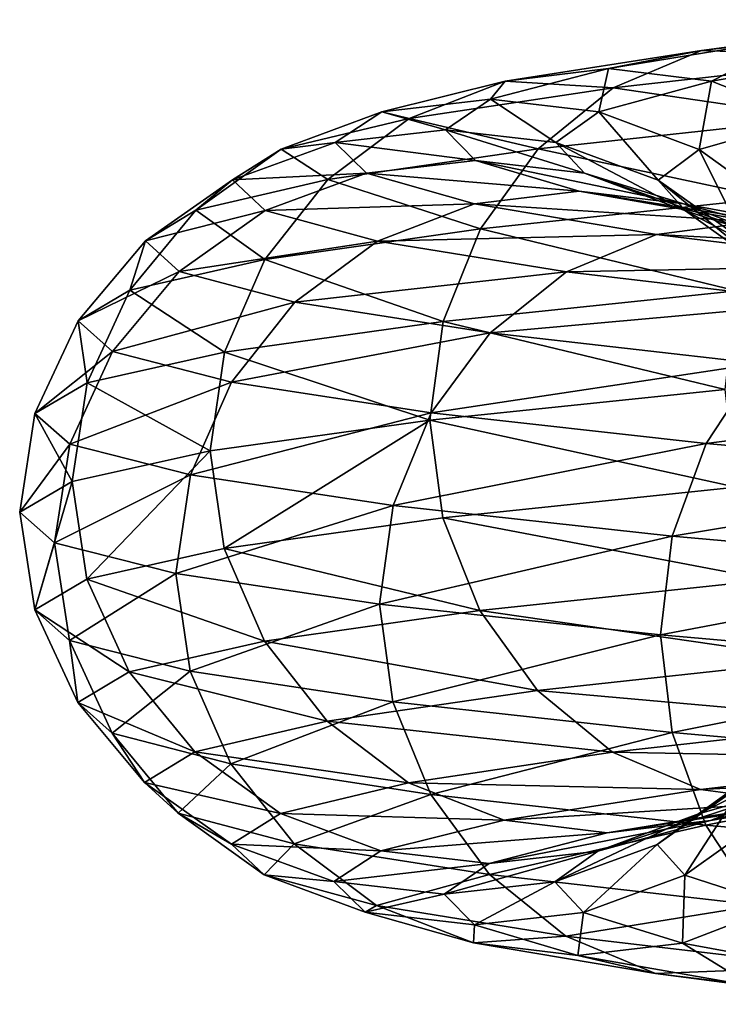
# Model space of a CAD drawing. Header units: metres. Extents: x -109 to 109, y -917 to 389.
# Tile 454 of 656: x -19 to -14.48, y -417.45 to -411.08. Entities that reach past the tile are written whole.
import ezdxf

# ---------------------------------------------------------------- set-up
doc = ezdxf.new("R2010")
doc.units = ezdxf.units.M
doc.layers.add('solid_24503124_XXX_01_SW0001', color=7, linetype='CONTINUOUS')

msp = doc.modelspace()

# ---------------------------------------------------------------- linework, layer by layer
at = {"layer": 'solid_24503124_XXX_01_SW0001'}
for points in [[(-12.886945, -411.082245, 11.0259), (-14.588918, -411.280701, 8.648151), (-13.390438, -411.323822, 11.456682)], [(-13.974666, -411.200684, 8.28403), (-14.588918, -411.280701, 8.648151), (-12.886945, -411.082245, 11.0259)], [(-13.974666, -411.200684, 8.28403), (-15.190537, -411.399139, 5.761078), (-14.588918, -411.280701, 8.648151)], [(-14.523083, -411.480743, 5.507943), (-15.190537, -411.399139, 5.761078), (-13.974666, -411.200684, 8.28403)], [(-13.360635, -411.282288, 7.920039), (-14.523083, -411.480743, 5.507943), (-13.974666, -411.200684, 8.28403)], [(-14.588918, -411.280701, 8.648151), (-15.858233, -411.479126, 6.014305), (-15.158907, -411.522278, 8.986035)], [(-15.190537, -411.399139, 5.761078), (-15.858233, -411.479126, 6.014305), (-14.588918, -411.280701, 8.648151)], [(-14.588918, -411.280701, 8.648151), (-15.158907, -411.522278, 8.986035), (-13.390438, -411.323822, 11.456682)], [(-13.390438, -411.323822, 11.456682), (-15.158907, -411.522278, 8.986035), (-13.818781, -411.720306, 11.823167)], [(-13.904226, -411.723938, 5.273239), (-14.523083, -411.480743, 5.507943), (-13.360635, -411.282288, 7.920039)], [(-15.190537, -411.399139, 5.761078), (-15.953379, -411.597565, 3.066096), (-15.858233, -411.479126, 6.014305)], [(-15.252406, -411.679169, 2.931375), (-15.953379, -411.597565, 3.066096), (-15.190537, -411.399139, 5.761078)], [(-14.523083, -411.480743, 5.507943), (-15.252406, -411.679169, 2.931375), (-15.190537, -411.399139, 5.761078)], [(-15.858233, -411.479126, 6.014305), (-16.654606, -411.677551, 3.200865), (-16.477816, -411.720703, 6.249284)], [(-15.953379, -411.597565, 3.066096), (-16.654606, -411.677551, 3.200865), (-15.858233, -411.479126, 6.014305)], [(-15.858233, -411.479126, 6.014305), (-16.477816, -411.720703, 6.249284), (-15.158907, -411.522278, 8.986035)], [(-15.158907, -411.522278, 8.986035), (-16.477816, -411.720703, 6.249284), (-15.643821, -411.918762, 9.273487)], [(-15.158907, -411.522278, 8.986035), (-15.643821, -411.918762, 9.273487), (-13.818781, -411.720306, 11.823167)], [(-14.602471, -411.922363, 2.806463), (-15.252406, -411.679169, 2.931375), (-14.523083, -411.480743, 5.507943)], [(-13.904226, -411.723938, 5.273239), (-14.602471, -411.922363, 2.806463), (-14.523083, -411.480743, 5.507943)], [(-15.953379, -411.597565, 3.066096), (-16.243942, -411.79599, 0.280386), (-16.654606, -411.677551, 3.200865)], [(-15.530202, -411.877594, 0.268066), (-16.243942, -411.79599, 0.280386), (-15.953379, -411.597565, 3.066096)], [(-15.252406, -411.679169, 2.931375), (-15.530202, -411.877594, 0.268066), (-15.953379, -411.597565, 3.066096)], [(-16.654606, -411.677551, 3.200865), (-17.305302, -411.919128, 3.325923), (-16.477816, -411.720703, 6.249284)], [(-16.654606, -411.677551, 3.200865), (-16.957939, -411.875977, 0.29271), (-17.305302, -411.919128, 3.325923)], [(-16.243942, -411.79599, 0.280386), (-16.957939, -411.875977, 0.29271), (-16.654606, -411.677551, 3.200865)], [(-14.868429, -412.120789, 0.256643), (-15.530202, -411.877594, 0.268066), (-15.252406, -411.679169, 2.931375)], [(-14.602471, -411.922363, 2.806463), (-14.868429, -412.120789, 0.256643), (-15.252406, -411.679169, 2.931375)], [(-16.477816, -411.720703, 6.249284), (-17.305302, -411.919128, 3.325923), (-17.004919, -412.117188, 6.449191)], [(-16.477816, -411.720703, 6.249284), (-17.004919, -412.117188, 6.449191), (-15.643821, -411.918762, 9.273487)], [(-13.818781, -411.720306, 11.823167), (-15.643821, -411.918762, 9.273487), (-14.149021, -412.238068, 12.105716)], [(-14.050037, -412.320251, 2.700291), (-14.602471, -411.922363, 2.806463), (-13.904226, -411.723938, 5.273239)], [(-16.243942, -411.79599, 0.280386), (-16.049801, -411.994415, -2.513572), (-16.957939, -411.875977, 0.29271)], [(-15.344592, -412.076019, -2.403129), (-16.049801, -411.994415, -2.513572), (-16.243942, -411.79599, 0.280386)], [(-15.530202, -411.877594, 0.268066), (-15.344592, -412.076019, -2.403129), (-16.243942, -411.79599, 0.280386)], [(-16.957939, -411.875977, 0.29271), (-17.620487, -412.117554, 0.304146), (-17.305302, -411.919128, 3.325923)], [(-16.957939, -411.875977, 0.29271), (-16.755266, -412.074402, -2.624056), (-17.620487, -412.117554, 0.304146)], [(-16.049801, -411.994415, -2.513572), (-16.755266, -412.074402, -2.624056), (-16.957939, -411.875977, 0.29271)], [(-14.690729, -412.319214, -2.300727), (-15.344592, -412.076019, -2.403129), (-15.530202, -411.877594, 0.268066)], [(-14.868429, -412.120789, 0.256643), (-14.690729, -412.319214, -2.300727), (-15.530202, -411.877594, 0.268066)], [(-17.305302, -411.919128, 3.325923), (-17.858875, -412.315613, 3.432315), (-17.004919, -412.117188, 6.449191)], [(-17.305302, -411.919128, 3.325923), (-17.620487, -412.117554, 0.304146), (-17.858875, -412.315613, 3.432315)], [(-15.643821, -411.918762, 9.273487), (-17.004919, -412.117188, 6.449191), (-16.017675, -412.436523, 9.495104)], [(-15.643821, -411.918762, 9.273487), (-16.017675, -412.436523, 9.495104), (-14.149021, -412.238068, 12.105716)], [(-14.305935, -412.518677, 0.246934), (-14.868429, -412.120789, 0.256643), (-14.602471, -411.922363, 2.806463)], [(-14.050037, -412.320251, 2.700291), (-14.305935, -412.518677, 0.246934), (-14.602471, -411.922363, 2.806463)], [(-16.049801, -411.994415, -2.513572), (-15.380102, -412.192841, -5.233299), (-16.755266, -412.074402, -2.624056)], [(-14.704319, -412.274445, -5.003354), (-15.380102, -412.192841, -5.233299), (-16.049801, -411.994415, -2.513572)], [(-15.344592, -412.076019, -2.403129), (-14.704319, -412.274445, -5.003354), (-16.049801, -411.994415, -2.513572)], [(-16.755266, -412.074402, -2.624056), (-17.409895, -412.315979, -2.726578), (-17.620487, -412.117554, 0.304146)], [(-16.755266, -412.074402, -2.624056), (-16.056131, -412.272827, -5.463327), (-17.409895, -412.315979, -2.726578)], [(-15.380102, -412.192841, -5.233299), (-16.056131, -412.272827, -5.463327), (-16.755266, -412.074402, -2.624056)], [(-14.077739, -412.517639, -4.790151), (-14.704319, -412.274445, -5.003354), (-15.344592, -412.076019, -2.403129)], [(-14.690729, -412.319214, -2.300727), (-14.077739, -412.517639, -4.790151), (-15.344592, -412.076019, -2.403129)], [(-17.620487, -412.117554, 0.304146), (-18.184143, -412.514038, 0.313875), (-17.858875, -412.315613, 3.432315)], [(-17.620487, -412.117554, 0.304146), (-17.409895, -412.315979, -2.726578), (-18.184143, -412.514038, 0.313875)], [(-17.004919, -412.117188, 6.449191), (-17.858875, -412.315613, 3.432315), (-17.411303, -412.634949, 6.603313)], [(-17.004919, -412.117188, 6.449191), (-17.411303, -412.634949, 6.603313), (-16.017675, -412.436523, 9.495104)], [(-14.134957, -412.717133, -2.213687), (-14.690729, -412.319214, -2.300727), (-14.868429, -412.120789, 0.256643)], [(-14.305935, -412.518677, 0.246934), (-14.134957, -412.717133, -2.213687), (-14.868429, -412.120789, 0.256643)], [(-15.380102, -412.192841, -5.233299), (-14.252481, -412.391296, -7.796826), (-16.056131, -412.272827, -5.463327)], [(-13.626243, -412.4729, -7.454242), (-14.252481, -412.391296, -7.796826), (-15.380102, -412.192841, -5.233299)], [(-14.704319, -412.274445, -5.003354), (-13.626243, -412.4729, -7.454242), (-15.380102, -412.192841, -5.233299)], [(-16.056131, -412.272827, -5.463327), (-16.683445, -412.514435, -5.67678), (-17.409895, -412.315979, -2.726578)], [(-16.056131, -412.272827, -5.463327), (-14.878944, -412.471283, -8.139533), (-16.683445, -412.514435, -5.67678)], [(-14.252481, -412.391296, -7.796826), (-14.878944, -412.471283, -8.139533), (-16.056131, -412.272827, -5.463327)], [(-14.149021, -412.238068, 12.105716), (-16.017675, -412.436523, 9.495104), (-14.361511, -412.83667, 12.287519)], [(-13.045602, -412.716095, -7.136602), (-13.626243, -412.4729, -7.454242), (-14.704319, -412.274445, -5.003354)], [(-14.077739, -412.517639, -4.790151), (-13.045602, -412.716095, -7.136602), (-14.704319, -412.274445, -5.003354)], [(-17.858875, -412.315613, 3.432315), (-18.285666, -412.833374, 3.51434), (-17.411303, -412.634949, 6.603313)], [(-17.858875, -412.315613, 3.432315), (-18.184143, -412.514038, 0.313875), (-18.285666, -412.833374, 3.51434)], [(-17.409895, -412.315979, -2.726578), (-17.966814, -412.712463, -2.813797), (-18.184143, -412.514038, 0.313875)], [(-17.409895, -412.315979, -2.726578), (-16.683445, -412.514435, -5.67678), (-17.966814, -412.712463, -2.813797)], [(-13.545157, -412.915558, -4.608933), (-14.077739, -412.517639, -4.790151), (-14.690729, -412.319214, -2.300727)], [(-14.134957, -412.717133, -2.213687), (-13.545157, -412.915558, -4.608933), (-14.690729, -412.319214, -2.300727)], [(-14.252481, -412.391296, -7.796826), (-12.701321, -412.589722, -10.12912), (-14.878944, -412.471283, -8.139533)], [(-16.017675, -412.436523, 9.495104), (-17.411303, -412.634949, 6.603313), (-16.25823, -413.035126, 9.637702)], [(-14.878944, -412.471283, -8.139533), (-15.460265, -412.71286, -8.457544), (-16.683445, -412.514435, -5.67678)], [(-16.017675, -412.436523, 9.495104), (-16.25823, -413.035126, 9.637702), (-14.361511, -412.83667, 12.287519)], [(-14.878944, -412.471283, -8.139533), (-13.259604, -412.669708, -10.574343), (-15.460265, -412.71286, -8.457544)], [(-12.701321, -412.589722, -10.12912), (-13.259604, -412.669708, -10.574343), (-14.878944, -412.471283, -8.139533)], [(-18.184143, -412.514038, 0.313875), (-18.618708, -413.031799, 0.321376), (-18.285666, -412.833374, 3.51434)], [(-18.184143, -412.514038, 0.313875), (-17.966814, -412.712463, -2.813797), (-18.618708, -413.031799, 0.321376)], [(-16.683445, -412.514435, -5.67678), (-17.217127, -412.910919, -5.858373), (-17.966814, -412.712463, -2.813797)], [(-16.683445, -412.514435, -5.67678), (-15.460265, -412.71286, -8.457544), (-17.217127, -412.910919, -5.858373)], [(-17.411303, -412.634949, 6.603313), (-18.285666, -412.833374, 3.51434), (-17.672785, -413.233551, 6.702482)], [(-17.411303, -412.634949, 6.603313), (-17.672785, -413.233551, 6.702482), (-16.25823, -413.035126, 9.637702)], [(-13.259604, -412.669708, -10.574343), (-13.777657, -412.911285, -10.987483), (-15.460265, -412.71286, -8.457544)], [(-17.966814, -412.712463, -2.813797), (-18.396185, -413.230225, -2.881042), (-18.618708, -413.031799, 0.321376)], [(-17.966814, -412.712463, -2.813797), (-17.217127, -412.910919, -5.858373), (-18.396185, -413.230225, -2.881042)], [(-15.460265, -412.71286, -8.457544), (-15.954819, -413.109344, -8.72809), (-17.217127, -412.910919, -5.858373)], [(-15.460265, -412.71286, -8.457544), (-13.777657, -412.911285, -10.987483), (-15.954819, -413.109344, -8.72809)], [(-18.285666, -412.833374, 3.51434), (-18.618708, -413.031799, 0.321376), (-18.56028, -413.431976, 3.567118)], [(-18.285666, -412.833374, 3.51434), (-18.56028, -413.431976, 3.567118), (-17.672785, -413.233551, 6.702482)], [(-14.361511, -412.83667, 12.287519), (-16.25823, -413.035126, 9.637702), (-14.435878, -413.474976, 12.352614)], [(-17.217127, -412.910919, -5.858373), (-17.62858, -413.42868, -5.998375), (-18.396185, -413.230225, -2.881042)], [(-17.217127, -412.910919, -5.858373), (-15.954819, -413.109344, -8.72809), (-17.62858, -413.42868, -5.998375)], [(-13.777657, -412.911285, -10.987483), (-14.218386, -413.30777, -11.338958), (-15.954819, -413.109344, -8.72809)], [(-18.618708, -413.031799, 0.321376), (-18.898323, -413.630402, 0.326203), (-18.56028, -413.431976, 3.567118)], [(-18.618708, -413.031799, 0.321376), (-18.396185, -413.230225, -2.881042), (-18.898323, -413.630402, 0.326203)], [(-16.25823, -413.035126, 9.637702), (-17.672785, -413.233551, 6.702482), (-16.345676, -413.673737, 9.683985)], [(-16.25823, -413.035126, 9.637702), (-16.345676, -413.673737, 9.683985), (-14.435878, -413.474976, 12.352614)], [(-15.954819, -413.109344, -8.72809), (-16.336105, -413.627106, -8.936674), (-17.62858, -413.42868, -5.998375)], [(-15.954819, -413.109344, -8.72809), (-14.218386, -413.30777, -11.338958), (-16.336105, -413.627106, -8.936674)], [(-18.396185, -413.230225, -2.881042), (-18.672459, -413.828827, -2.924309), (-18.898323, -413.630402, 0.326203)], [(-18.396185, -413.230225, -2.881042), (-17.62858, -413.42868, -5.998375), (-18.672459, -413.828827, -2.924309)], [(-17.672785, -413.233551, 6.702482), (-18.56028, -413.431976, 3.567118), (-17.765566, -413.871948, 6.736536)], [(-17.672785, -413.233551, 6.702482), (-17.765566, -413.871948, 6.736536), (-16.345676, -413.673737, 9.683985)], [(-14.218386, -413.30777, -11.338958), (-14.558176, -413.825531, -11.609936), (-16.336105, -413.627106, -8.936674)], [(-14.218386, -413.30777, -11.338958), (-12.060017, -413.506195, -13.612762), (-14.558176, -413.825531, -11.609936)], [(-18.56028, -413.431976, 3.567118), (-18.898323, -413.630402, 0.326203), (-18.658392, -414.070679, 3.580218)], [(-17.62858, -413.42868, -5.998375), (-17.893326, -414.027283, -6.088459), (-18.672459, -413.828827, -2.924309)], [(-18.56028, -413.431976, 3.567118), (-18.658392, -414.070679, 3.580218), (-17.765566, -413.871948, 6.736536)], [(-17.62858, -413.42868, -5.998375), (-16.336105, -413.627106, -8.936674), (-17.893326, -414.027283, -6.088459)], [(-14.435878, -413.474976, 12.352614), (-16.345676, -413.673737, 9.683985), (-14.362973, -414.107117, 12.288771)], [(-12.060017, -413.506195, -13.612762), (-12.348227, -414.023956, -13.93808), (-14.558176, -413.825531, -11.609936)], [(-18.898323, -413.630402, 0.326203), (-18.997162, -414.26886, 0.326376), (-18.658392, -414.070679, 3.580218)], [(-18.898323, -413.630402, 0.326203), (-18.672459, -413.828827, -2.924309), (-18.997162, -414.26886, 0.326376)], [(-16.336105, -413.627106, -8.936674), (-16.581442, -414.225708, -9.070885), (-17.893326, -414.027283, -6.088459)], [(-16.336105, -413.627106, -8.936674), (-14.558176, -413.825531, -11.609936), (-16.581442, -414.225708, -9.070885)], [(-16.345676, -413.673737, 9.683985), (-17.765566, -413.871948, 6.736536), (-17.674583, -414.503998, 6.703164)], [(-16.345676, -413.673737, 9.683985), (-17.674583, -414.503998, 6.703164), (-16.259886, -414.305573, 9.638683)], [(-16.345676, -413.673737, 9.683985), (-16.259886, -414.305573, 9.638683), (-14.362973, -414.107117, 12.288771)], [(-18.672459, -413.828827, -2.924309), (-18.771244, -414.466736, -2.932244), (-18.997162, -414.26886, 0.326376)], [(-18.672459, -413.828827, -2.924309), (-17.893326, -414.027283, -6.088459), (-18.771244, -414.466736, -2.932244)], [(-17.765566, -413.871948, 6.736536), (-18.658392, -414.070679, 3.580218), (-18.56217, -414.702423, 3.567482)], [(-17.765566, -413.871948, 6.736536), (-18.56217, -414.702423, 3.567482), (-17.674583, -414.503998, 6.703164)], [(-14.558176, -413.825531, -11.609936), (-14.776811, -414.424133, -11.784294), (-16.581442, -414.225708, -9.070885)], [(-14.558176, -413.825531, -11.609936), (-12.348227, -414.023956, -13.93808), (-14.776811, -414.424133, -11.784294)], [(-18.658392, -414.070679, 3.580218), (-18.997162, -414.26886, 0.326376), (-18.900248, -414.900848, 0.326236)], [(-18.658392, -414.070679, 3.580218), (-18.900248, -414.900848, 0.326236), (-18.56217, -414.702423, 3.567482)], [(-17.893326, -414.027283, -6.088459), (-17.986904, -414.665619, -6.120234), (-18.771244, -414.466736, -2.932244)], [(-17.893326, -414.027283, -6.088459), (-16.581442, -414.225708, -9.070885), (-17.986904, -414.665619, -6.120234)], [(-12.348227, -414.023956, -13.93808), (-12.533671, -414.622559, -14.147402), (-14.776811, -414.424133, -11.784294)], [(-14.362973, -414.107117, 12.288771), (-16.259886, -414.305573, 9.638683), (-14.151759, -414.706329, 12.108058)], [(-16.581442, -414.225708, -9.070885), (-16.67062, -414.863739, -9.113787), (-17.986904, -414.665619, -6.120234)], [(-16.581442, -414.225708, -9.070885), (-14.776811, -414.424133, -11.784294), (-16.67062, -414.863739, -9.113787)], [(-18.997162, -414.26886, 0.326376), (-18.771244, -414.466736, -2.932244), (-18.900248, -414.900848, 0.326236)], [(-16.259886, -414.305573, 9.638683), (-17.674583, -414.503998, 6.703164), (-16.020775, -414.904755, 9.496942)], [(-16.259886, -414.305573, 9.638683), (-16.020775, -414.904755, 9.496942), (-14.151759, -414.706329, 12.108058)], [(-14.776811, -414.424133, -11.784294), (-14.853803, -415.0625, -11.846251), (-16.67062, -414.863739, -9.113787)], [(-14.776811, -414.424133, -11.784294), (-12.533671, -414.622559, -14.147402), (-14.853803, -415.0625, -11.846251)], [(-18.771244, -414.466736, -2.932244), (-18.67436, -415.099274, -2.924607), (-18.900248, -414.900848, 0.326236)], [(-18.771244, -414.466736, -2.932244), (-17.986904, -414.665619, -6.120234), (-18.67436, -415.099274, -2.924607)], [(-17.674583, -414.503998, 6.703164), (-18.56217, -414.702423, 3.567482), (-17.414671, -415.10318, 6.604591)], [(-17.674583, -414.503998, 6.703164), (-17.414671, -415.10318, 6.604591), (-16.020775, -414.904755, 9.496942)], [(-12.533671, -414.622559, -14.147402), (-12.600096, -415.260834, -14.220587), (-14.853803, -415.0625, -11.846251)], [(-18.56217, -414.702423, 3.567482), (-18.900248, -414.900848, 0.326236), (-18.289204, -415.301636, 3.51502)], [(-17.986904, -414.665619, -6.120234), (-17.895147, -415.297729, -6.089079), (-18.67436, -415.099274, -2.924607)], [(-18.56217, -414.702423, 3.567482), (-18.289204, -415.301636, 3.51502), (-17.414671, -415.10318, 6.604591)], [(-17.986904, -414.665619, -6.120234), (-16.67062, -414.863739, -9.113787), (-17.895147, -415.297729, -6.089079)], [(-14.151759, -414.706329, 12.108058), (-16.020775, -414.904755, 9.496942), (-13.822598, -415.225098, 11.826432)], [(-18.900248, -414.900848, 0.326236), (-18.622309, -415.500061, 0.321438), (-18.289204, -415.301636, 3.51502)], [(-18.900248, -414.900848, 0.326236), (-18.67436, -415.099274, -2.924607), (-18.622309, -415.500061, 0.321438)], [(-16.67062, -414.863739, -9.113787), (-16.58313, -415.496155, -9.071809), (-17.895147, -415.297729, -6.089079)], [(-16.020775, -414.904755, 9.496942), (-17.414671, -415.10318, 6.604591), (-15.648142, -415.423523, 9.276049)], [(-16.67062, -414.863739, -9.113787), (-14.853803, -415.0625, -11.846251), (-16.58313, -415.496155, -9.071809)], [(-16.020775, -414.904755, 9.496942), (-15.648142, -415.423523, 9.276049), (-13.822598, -415.225098, 11.826432)], [(-14.853803, -415.0625, -11.846251), (-14.778316, -415.69458, -11.785494), (-16.58313, -415.496155, -9.071809)], [(-14.853803, -415.0625, -11.846251), (-12.600096, -415.260834, -14.220587), (-14.778316, -415.69458, -11.785494)], [(-18.67436, -415.099274, -2.924607), (-18.399744, -415.698486, -2.881599), (-18.622309, -415.500061, 0.321438)], [(-18.67436, -415.099274, -2.924607), (-17.895147, -415.297729, -6.089079), (-18.399744, -415.698486, -2.881599)], [(-17.414671, -415.10318, 6.604591), (-18.289204, -415.301636, 3.51502), (-17.009617, -415.621948, 6.450972)], [(-17.414671, -415.10318, 6.604591), (-17.009617, -415.621948, 6.450972), (-15.648142, -415.423523, 9.276049)], [(-13.822598, -415.225098, 11.826432), (-15.648142, -415.423523, 9.276049), (-13.395138, -415.622986, 11.460703)], [(-12.600096, -415.260834, -14.220587), (-12.534948, -415.893005, -14.148843), (-14.778316, -415.69458, -11.785494)], [(-18.289204, -415.301636, 3.51502), (-18.622309, -415.500061, 0.321438), (-17.863808, -415.820404, 3.433263)], [(-17.895147, -415.297729, -6.089079), (-17.63199, -415.896912, -5.999536), (-18.399744, -415.698486, -2.881599)], [(-18.289204, -415.301636, 3.51502), (-17.863808, -415.820404, 3.433263), (-17.009617, -415.621948, 6.450972)], [(-17.895147, -415.297729, -6.089079), (-16.58313, -415.496155, -9.071809), (-17.63199, -415.896912, -5.999536)], [(-15.648142, -415.423523, 9.276049), (-17.009617, -415.621948, 6.450972), (-15.164227, -415.821442, 8.989189)], [(-15.648142, -415.423523, 9.276049), (-15.164227, -415.821442, 8.989189), (-13.395138, -415.622986, 11.460703)], [(-18.622309, -415.500061, 0.321438), (-18.189165, -416.018829, 0.313962), (-17.863808, -415.820404, 3.433263)], [(-18.622309, -415.500061, 0.321438), (-18.399744, -415.698486, -2.881599), (-18.189165, -416.018829, 0.313962)], [(-16.58313, -415.496155, -9.071809), (-16.339268, -416.095337, -8.938403), (-17.63199, -415.896912, -5.999536)], [(-16.58313, -415.496155, -9.071809), (-14.778316, -415.69458, -11.785494), (-16.339268, -416.095337, -8.938403)], [(-17.009617, -415.621948, 6.450972), (-17.863808, -415.820404, 3.433263), (-16.483599, -416.019867, 6.251477)], [(-17.009617, -415.621948, 6.450972), (-16.483599, -416.019867, 6.251477), (-15.164227, -415.821442, 8.989189)], [(-13.395138, -415.622986, 11.460703), (-15.164227, -415.821442, 8.989189), (-12.892234, -415.86618, 11.030425)], [(-14.608545, -416.221527, 2.807631), (-14.054971, -415.825043, 2.701239), (-13.382906, -415.626587, 5.075526)], [(-13.910009, -416.023102, 5.275433), (-14.608545, -416.221527, 2.807631), (-13.382906, -415.626587, 5.075526)], [(-18.399744, -415.698486, -2.881599), (-17.971777, -416.217255, -2.814575), (-18.189165, -416.018829, 0.313962)], [(-18.399744, -415.698486, -2.881599), (-17.63199, -415.896912, -5.999536), (-17.971777, -416.217255, -2.814575)], [(-14.778316, -415.69458, -11.785494), (-14.560993, -416.293793, -11.612183), (-16.339268, -416.095337, -8.938403)], [(-14.778316, -415.69458, -11.785494), (-12.534948, -415.893005, -14.148843), (-14.560993, -416.293793, -11.612183)], [(-17.863808, -415.820404, 3.433263), (-18.189165, -416.018829, 0.313962), (-17.311375, -416.218292, 3.32709)], [(-17.863808, -415.820404, 3.433263), (-17.311375, -416.218292, 3.32709), (-16.483599, -416.019867, 6.251477)], [(-15.164227, -415.821442, 8.989189), (-16.483599, -416.019867, 6.251477), (-14.594905, -416.064636, 8.651701)], [(-15.164227, -415.821442, 8.989189), (-14.594905, -416.064636, 8.651701), (-12.892234, -415.86618, 11.030425)], [(-14.874614, -416.419952, 0.25675), (-14.310957, -416.023468, 0.24702), (-14.054971, -415.825043, 2.701239)], [(-14.608545, -416.221527, 2.807631), (-14.874614, -416.419952, 0.25675), (-14.054971, -415.825043, 2.701239)], [(-14.529592, -416.264679, 5.510412), (-13.910009, -416.023102, 5.275433), (-12.796633, -415.824646, 7.585705)], [(-13.366622, -416.066223, 7.923588), (-14.529592, -416.264679, 5.510412), (-12.796633, -415.824646, 7.585705)], [(-17.63199, -415.896912, -5.999536), (-17.221882, -416.41568, -5.859991), (-17.971777, -416.217255, -2.814575)], [(-17.63199, -415.896912, -5.999536), (-16.339268, -416.095337, -8.938403), (-17.221882, -416.41568, -5.859991)], [(-12.892234, -415.86618, 11.030425), (-14.594905, -416.064636, 8.651701), (-12.349837, -415.947784, 10.566358)], [(-12.534948, -415.893005, -14.148843), (-12.350616, -416.492218, -13.940777), (-14.560993, -416.293793, -11.612183)], [(-14.594905, -416.064636, 8.651701), (-13.980875, -416.14621, 8.28771), (-12.349837, -415.947784, 10.566358)], [(-18.189165, -416.018829, 0.313962), (-17.626671, -416.416718, 0.304253), (-17.311375, -416.218292, 3.32709)], [(-18.189165, -416.018829, 0.313962), (-17.971777, -416.217255, -2.814575), (-17.626671, -416.416718, 0.304253)], [(-16.483599, -416.019867, 6.251477), (-17.311375, -416.218292, 3.32709), (-15.864742, -416.263062, 6.016773)], [(-16.483599, -416.019867, 6.251477), (-15.864742, -416.263062, 6.016773), (-14.594905, -416.064636, 8.651701)], [(-15.25924, -416.463104, 2.932688), (-14.608545, -416.221527, 2.807631), (-13.910009, -416.023102, 5.275433)], [(-14.529592, -416.264679, 5.510412), (-15.25924, -416.463104, 2.932688), (-13.910009, -416.023102, 5.275433)], [(-14.874614, -416.419952, 0.25675), (-14.696839, -416.618378, -2.301684), (-14.310957, -416.023468, 0.24702)], [(-14.696839, -416.618378, -2.301684), (-14.139919, -416.221893, -2.214464), (-14.310957, -416.023468, 0.24702)], [(-16.339268, -416.095337, -8.938403), (-15.959226, -416.614105, -8.730501), (-17.221882, -416.41568, -5.859991)], [(-16.339268, -416.095337, -8.938403), (-14.560993, -416.293793, -11.612183), (-15.959226, -416.614105, -8.730501)], [(-14.594905, -416.064636, 8.651701), (-15.864742, -416.263062, 6.016773), (-13.980875, -416.14621, 8.28771)], [(-15.197288, -416.344666, 5.763638), (-14.529592, -416.264679, 5.510412), (-13.366622, -416.066223, 7.923588)], [(-13.980875, -416.14621, 8.28771), (-15.197288, -416.344666, 5.763638), (-13.366622, -416.066223, 7.923588)], [(-15.864742, -416.263062, 6.016773), (-15.197288, -416.344666, 5.763638), (-13.980875, -416.14621, 8.28771)], [(-17.971777, -416.217255, -2.814575), (-17.416006, -416.615143, -2.727535), (-17.626671, -416.416718, 0.304253)], [(-17.971777, -416.217255, -2.814575), (-17.221882, -416.41568, -5.859991), (-17.416006, -416.615143, -2.727535)], [(-17.311375, -416.218292, 3.32709), (-17.626671, -416.416718, 0.304253), (-16.66144, -416.461487, 3.202179)], [(-17.311375, -416.218292, 3.32709), (-16.66144, -416.461487, 3.202179), (-15.864742, -416.263062, 6.016773)], [(-15.537161, -416.66153, 0.268186), (-14.874614, -416.419952, 0.25675), (-14.608545, -416.221527, 2.807631)], [(-15.25924, -416.463104, 2.932688), (-15.537161, -416.66153, 0.268186), (-14.608545, -416.221527, 2.807631)], [(-14.696839, -416.618378, -2.301684), (-14.083594, -416.816803, -4.792144), (-14.139919, -416.221893, -2.214464)], [(-15.864742, -416.263062, 6.016773), (-16.66144, -416.461487, 3.202179), (-15.197288, -416.344666, 5.763638)], [(-15.960467, -416.543091, 3.067458), (-15.25924, -416.463104, 2.932688), (-14.529592, -416.264679, 5.510412)], [(-15.197288, -416.344666, 5.763638), (-15.960467, -416.543091, 3.067458), (-14.529592, -416.264679, 5.510412)], [(-14.560993, -416.293793, -11.612183), (-14.222314, -416.812561, -11.342091), (-15.959226, -416.614105, -8.730501)], [(-14.560993, -416.293793, -11.612183), (-12.350616, -416.492218, -13.940777), (-14.222314, -416.812561, -11.342091)], [(-16.66144, -416.461487, 3.202179), (-15.960467, -416.543091, 3.067458), (-15.197288, -416.344666, 5.763638)], [(-17.626671, -416.416718, 0.304253), (-16.964899, -416.659912, 0.29283), (-16.66144, -416.461487, 3.202179)], [(-17.626671, -416.416718, 0.304253), (-17.416006, -416.615143, -2.727535), (-16.964899, -416.659912, 0.29283)], [(-17.221882, -416.41568, -5.859991), (-16.689301, -416.813599, -5.678772), (-17.416006, -416.615143, -2.727535)], [(-17.221882, -416.41568, -5.859991), (-15.959226, -416.614105, -8.730501), (-16.689301, -416.813599, -5.678772)], [(-15.537161, -416.66153, 0.268186), (-15.351468, -416.859955, -2.404206), (-14.874614, -416.419952, 0.25675)], [(-15.351468, -416.859955, -2.404206), (-14.696839, -416.618378, -2.301684), (-14.874614, -416.419952, 0.25675)], [(-16.66144, -416.461487, 3.202179), (-16.964899, -416.659912, 0.29283), (-15.960467, -416.543091, 3.067458)], [(-16.25116, -416.741516, 0.28051), (-15.537161, -416.66153, 0.268186), (-15.25924, -416.463104, 2.932688)], [(-15.960467, -416.543091, 3.067458), (-16.25116, -416.741516, 0.28051), (-15.25924, -416.463104, 2.932688)], [(-16.964899, -416.659912, 0.29283), (-16.25116, -416.741516, 0.28051), (-15.960467, -416.543091, 3.067458)], [(-17.416006, -416.615143, -2.727535), (-16.762142, -416.858337, -2.625133), (-16.964899, -416.659912, 0.29283)], [(-17.416006, -416.615143, -2.727535), (-16.689301, -416.813599, -5.678772), (-16.762142, -416.858337, -2.625133)], [(-15.959226, -416.614105, -8.730501), (-15.465691, -417.012024, -8.460513), (-16.689301, -416.813599, -5.678772)], [(-15.959226, -416.614105, -8.730501), (-14.222314, -416.812561, -11.342091), (-15.465691, -417.012024, -8.460513)], [(-15.351468, -416.859955, -2.404206), (-14.710908, -417.05838, -5.005596), (-14.696839, -416.618378, -2.301684)], [(-14.710908, -417.05838, -5.005596), (-14.083594, -416.816803, -4.792144), (-14.696839, -416.618378, -2.301684)], [(-16.964899, -416.659912, 0.29283), (-16.762142, -416.858337, -2.625133), (-16.25116, -416.741516, 0.28051)], [(-16.25116, -416.741516, 0.28051), (-16.056932, -416.939941, -2.514689), (-15.537161, -416.66153, 0.268186)], [(-16.056932, -416.939941, -2.514689), (-15.351468, -416.859955, -2.404206), (-15.537161, -416.66153, 0.268186)], [(-16.762142, -416.858337, -2.625133), (-16.056932, -416.939941, -2.514689), (-16.25116, -416.741516, 0.28051)], [(-16.689301, -416.813599, -5.678772), (-16.062719, -417.056793, -5.465569), (-16.762142, -416.858337, -2.625133)], [(-16.689301, -416.813599, -5.678772), (-15.465691, -417.012024, -8.460513), (-16.062719, -417.056793, -5.465569)], [(-14.222314, -416.812561, -11.342091), (-13.782493, -417.210449, -10.99134), (-15.465691, -417.012024, -8.460513)], [(-14.710908, -417.05838, -5.005596), (-13.632349, -417.256836, -7.457582), (-14.083594, -416.816803, -4.792144)], [(-16.762142, -416.858337, -2.625133), (-16.062719, -417.056793, -5.465569), (-16.056932, -416.939941, -2.514689)], [(-16.056932, -416.939941, -2.514689), (-15.386936, -417.138367, -5.235624), (-15.351468, -416.859955, -2.404206)], [(-15.386936, -417.138367, -5.235624), (-14.710908, -417.05838, -5.005596), (-15.351468, -416.859955, -2.404206)], [(-16.062719, -417.056793, -5.465569), (-15.386936, -417.138367, -5.235624), (-16.056932, -416.939941, -2.514689)], [(-15.465691, -417.012024, -8.460513), (-14.885051, -417.255219, -8.142874), (-16.062719, -417.056793, -5.465569)], [(-16.062719, -417.056793, -5.465569), (-14.885051, -417.255219, -8.142874), (-15.386936, -417.138367, -5.235624)], [(-15.465691, -417.012024, -8.460513), (-13.782493, -417.210449, -10.99134), (-14.885051, -417.255219, -8.142874)], [(-15.386936, -417.138367, -5.235624), (-14.258813, -417.336823, -7.80029), (-14.710908, -417.05838, -5.005596)], [(-14.258813, -417.336823, -7.80029), (-13.632349, -417.256836, -7.457582), (-14.710908, -417.05838, -5.005596)], [(-14.885051, -417.255219, -8.142874), (-14.258813, -417.336823, -7.80029), (-15.386936, -417.138367, -5.235624)], [(-13.782493, -417.210449, -10.99134), (-13.265045, -417.453644, -10.578683), (-14.885051, -417.255219, -8.142874)], [(-14.885051, -417.255219, -8.142874), (-13.265045, -417.453644, -10.578683), (-14.258813, -417.336823, -7.80029)]]:
    msp.add_3dface(points, dxfattribs=at)

doc.saveas('drawing.dxf')
